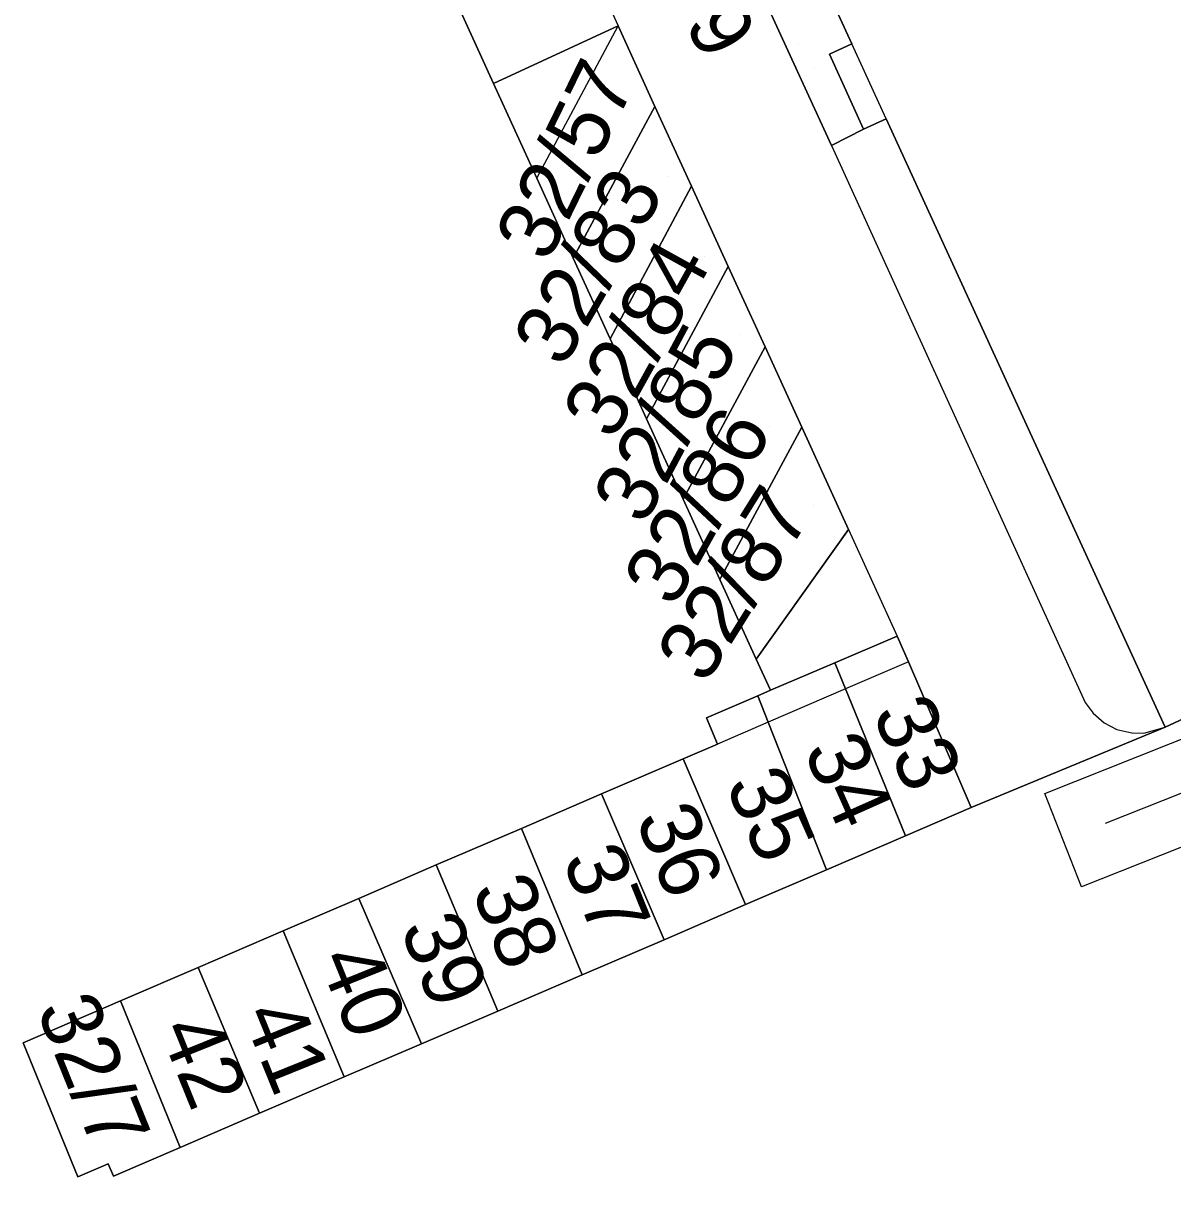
# Model space of a CAD drawing. Extents: x -264070 to -262271, y -1238894 to -1238141.
# Drawn here: x -263489.18 to -263451.43, y -1238782.8 to -1238744.68 of the extents above; entities that cross this region are included whole.
import ezdxf

# ---------------------------------------------------------------- set-up
doc = ezdxf.new("R2010")
doc.units = 0
for name, color, linetype in [('body_kn', 7, 'Continuous'), ('kladpar_druhypozemkov', 7, 'Continuous'), ('kladpar_hranice', 7, 'Continuous'), ('kladpar_parcelnecisla', 7, 'Continuous'), ('kladpar_plochy', 7, 'Continuous'), ('kladpar_sipky', 7, 'Continuous'), ('tarchy_linie', 7, 'Continuous'), ('zappar_hrandruhpozemk', 7, 'Continuous')]:
    doc.layers.add(name, color=color, linetype=linetype)

msp = doc.modelspace()

# ---------------------------------------------------------------- linework, layer by layer
at = {"layer": 'body_kn'}
for p, q in [((-263469.65, -1238744.76), (-263469.65, -1238744.76)), ((-263461.97, -1238745.36), (-263461.97, -1238745.36)), ((-263462.71, -1238745.7), (-263462.71, -1238745.7)), ((-263473.74, -1238746.66), (-263473.74, -1238746.66)), ((-263473.74, -1238746.66), (-263473.74, -1238746.66)), ((-263468.44, -1238747.41), (-263468.44, -1238747.41)), ((-263460.85, -1238747.82), (-263460.85, -1238747.82)), ((-263460.85, -1238747.82), (-263460.85, -1238747.82)), ((-263461.59, -1238748.16), (-263461.59, -1238748.16)), ((-263462.64, -1238748.7), (-263462.64, -1238748.7)), ((-263462.64, -1238748.7), (-263462.64, -1238748.7)), ((-263472.32, -1238749.77), (-263472.32, -1238749.77)), ((-263472.32, -1238749.77), (-263472.32, -1238749.77)), ((-263467.24, -1238750.03), (-263467.24, -1238750.03)), ((-263471.12, -1238752.4), (-263471.12, -1238752.4)), ((-263471.12, -1238752.4), (-263471.12, -1238752.4)), ((-263466.03, -1238752.67), (-263466.03, -1238752.67)), ((-263469.91, -1238755.05), (-263469.91, -1238755.05)), ((-263464.82, -1238755.31), (-263464.82, -1238755.31)), ((-263468.71, -1238757.68), (-263468.71, -1238757.68)), ((-263468.71, -1238757.68), (-263468.71, -1238757.68)), ((-263463.62, -1238757.95), (-263463.62, -1238757.95)), ((-263467.51, -1238760.31), (-263467.51, -1238760.31)), ((-263467.51, -1238760.31), (-263467.51, -1238760.31)), ((-263462.08, -1238761.31), (-263462.08, -1238761.31)), ((-263462.08, -1238761.31), (-263462.08, -1238761.31)), ((-263466.31, -1238762.95), (-263466.31, -1238762.95)), ((-263466.31, -1238762.95), (-263466.31, -1238762.95)), ((-263460.48, -1238764.81), (-263460.48, -1238764.81)), ((-263460.48, -1238764.81), (-263460.48, -1238764.81)), ((-263465.11, -1238765.57), (-263465.11, -1238765.57)), ((-263465.11, -1238765.57), (-263465.11, -1238765.57)), ((-263462.53, -1238765.69), (-263462.53, -1238765.69)), ((-263462.53, -1238765.69), (-263462.53, -1238765.69)), ((-263460.11, -1238765.66), (-263460.11, -1238765.66)), ((-263460.11, -1238765.66), (-263460.11, -1238765.66)), ((-263465.06, -1238766.77), (-263465.06, -1238766.77)), ((-263465.06, -1238766.77), (-263465.06, -1238766.77)), ((-263464.64, -1238766.59), (-263464.64, -1238766.59)), ((-263462.18, -1238766.55), (-263462.18, -1238766.55)), ((-263462.18, -1238766.55), (-263462.18, -1238766.55)), ((-263454.31, -1238766.99), (-263454.31, -1238766.99)), ((-263466.75, -1238767.5), (-263466.75, -1238767.5)), ((-263464.72, -1238767.64), (-263464.72, -1238767.64)), ((-263464.72, -1238767.64), (-263464.72, -1238767.64)), ((-263454.05, -1238767.35), (-263454.05, -1238767.35)), ((-263453.69, -1238767.66), (-263453.69, -1238767.66)), ((-263453.27, -1238767.88), (-263453.27, -1238767.88)), ((-263452.78, -1238767.99), (-263452.78, -1238767.99)), ((-263452.38, -1238768), (-263452.38, -1238768)), ((-263451.69, -1238767.8), (-263451.69, -1238767.8)), ((-263466.38, -1238768.36), (-263466.38, -1238768.36)), ((-263467.51, -1238768.84), (-263467.51, -1238768.84)), ((-263467.51, -1238768.84), (-263467.51, -1238768.84)), ((-263470.19, -1238770), (-263470.19, -1238770)), ((-263455.64, -1238769.98), (-263455.64, -1238769.98)), ((-263458.05, -1238770.44), (-263458.05, -1238770.44)), ((-263453.64, -1238770.96), (-263453.64, -1238770.96)), ((-263472.82, -1238771.13), (-263472.82, -1238771.13)), ((-263472.82, -1238771.13), (-263472.82, -1238771.13)), ((-263460.21, -1238771.37), (-263460.21, -1238771.37)), ((-263475.62, -1238772.33), (-263475.62, -1238772.33)), ((-263475.62, -1238772.33), (-263475.62, -1238772.33)), ((-263462.81, -1238772.49), (-263462.81, -1238772.49)), ((-263454.43, -1238773.05), (-263454.43, -1238773.05)), ((-263478.16, -1238773.43), (-263478.16, -1238773.43)), ((-263478.16, -1238773.43), (-263478.16, -1238773.43)), ((-263465.46, -1238773.63), (-263465.46, -1238773.63)), ((-263480.65, -1238774.5), (-263480.65, -1238774.5)), ((-263480.65, -1238774.5), (-263480.65, -1238774.5)), ((-263468.14, -1238774.79), (-263468.14, -1238774.79)), ((-263468.14, -1238774.79), (-263468.14, -1238774.79)), ((-263483.44, -1238775.7), (-263483.44, -1238775.7)), ((-263470.83, -1238775.94), (-263470.83, -1238775.94)), ((-263485.99, -1238776.8), (-263485.99, -1238776.8)), ((-263485.99, -1238776.8), (-263485.99, -1238776.8)), ((-263473.6, -1238777.13), (-263473.6, -1238777.13)), ((-263489.18, -1238778.17), (-263489.18, -1238778.17)), ((-263476.1, -1238778.21), (-263476.1, -1238778.21)), ((-263478.64, -1238779.29), (-263478.64, -1238779.29)), ((-263481.42, -1238780.48), (-263481.42, -1238780.48)), ((-263481.42, -1238780.48), (-263481.42, -1238780.48)), ((-263484.03, -1238781.61), (-263484.03, -1238781.61)), ((-263486.39, -1238782.15), (-263486.39, -1238782.15)), ((-263487.39, -1238782.58), (-263487.39, -1238782.58)), ((-263486.22, -1238782.55), (-263486.22, -1238782.55))]:
    msp.add_line(p, q, dxfattribs=at)
at = {"layer": 'kladpar_druhypozemkov'}
for p, q in [((-263463.21, -1238746.16), (-263463.21, -1238746.16)), ((-263471.84, -1238748), (-263471.84, -1238748)), ((-263468.02, -1238749.71), (-263468.02, -1238749.71)), ((-263466.8, -1238752.34), (-263466.8, -1238752.34)), ((-263465.62, -1238754.91), (-263465.62, -1238754.91)), ((-263464.68, -1238757.94), (-263464.68, -1238757.94)), ((-263463.23, -1238760.51), (-263463.23, -1238760.51)), ((-263459.55, -1238768.14), (-263459.55, -1238768.14)), ((-263461.79, -1238769.2), (-263461.79, -1238769.2)), ((-263464.21, -1238770.2), (-263464.21, -1238770.2)), ((-263467.16, -1238771.5), (-263467.16, -1238771.5)), ((-263469.64, -1238772.68), (-263469.64, -1238772.68)), ((-263472.64, -1238773.45), (-263472.64, -1238773.45)), ((-263475, -1238774.8), (-263475, -1238774.8)), ((-263477.84, -1238776.28), (-263477.84, -1238776.28)), ((-263480.31, -1238777.28), (-263480.31, -1238777.28)), ((-263482.85, -1238778.52), (-263482.85, -1238778.52)), ((-263486.1, -1238779.41), (-263486.1, -1238779.41))]:
    msp.add_line(p, q, dxfattribs=at)
at = {"layer": 'kladpar_hranice'}
for points in [[(-263450.41, -1238739.95), (-263449.26, -1238742.47), (-263440.11, -1238762.46), (-263439.22, -1238764.47), (-263447.87, -1238768.43), (-263448.76, -1238766.45), (-263451.69, -1238767.8), (-263460.85, -1238747.82), (-263461.59, -1238748.16), (-263462.71, -1238745.7), (-263461.97, -1238745.36), (-263462.8, -1238743.54), (-263471.24, -1238725.12), (-263459.57, -1238719.93), (-263450.41, -1238739.95)], [(-263462.64, -1238748.7), (-263464.62, -1238744.38), (-263462.8, -1238743.54), (-263461.97, -1238745.36), (-263462.71, -1238745.7), (-263461.59, -1238748.16), (-263462.64, -1238748.7)], [(-263474.99, -1238743.92), (-263473.74, -1238746.66), (-263472.32, -1238749.77), (-263471.12, -1238752.4), (-263469.91, -1238755.05), (-263468.71, -1238757.68), (-263467.51, -1238760.31), (-263466.31, -1238762.95), (-263465.11, -1238765.57), (-263464.64, -1238766.59), (-263465.06, -1238766.77), (-263466.75, -1238767.5), (-263466.38, -1238768.36), (-263467.51, -1238768.84), (-263470.19, -1238770), (-263472.82, -1238771.13), (-263475.62, -1238772.33), (-263478.16, -1238773.43), (-263480.65, -1238774.5), (-263483.44, -1238775.7), (-263485.99, -1238776.8), (-263489.18, -1238778.17), (-263487.39, -1238782.58), (-263486.39, -1238782.15), (-263486.22, -1238782.55), (-263484.03, -1238781.61), (-263481.42, -1238780.48), (-263478.64, -1238779.29), (-263476.1, -1238778.21), (-263473.6, -1238777.13), (-263470.83, -1238775.94), (-263468.14, -1238774.79), (-263465.46, -1238773.63), (-263462.81, -1238772.49), (-263460.21, -1238771.37), (-263458.05, -1238770.44), (-263451.69, -1238767.8), (-263448.76, -1238766.45)], [(-263464.62, -1238744.38), (-263462.64, -1238748.7), (-263461.59, -1238748.16), (-263460.85, -1238747.82), (-263451.69, -1238767.8), (-263458.05, -1238770.44), (-263460.11, -1238765.66), (-263460.48, -1238764.81), (-263462.53, -1238765.69), (-263464.64, -1238766.59), (-263465.11, -1238765.57), (-263462.08, -1238761.31), (-263463.62, -1238757.95), (-263464.82, -1238755.31), (-263466.03, -1238752.67), (-263467.24, -1238750.03), (-263468.44, -1238747.41), (-263469.65, -1238744.76), (-263473.74, -1238746.66), (-263474.99, -1238743.92)], [(-263473.74, -1238746.66), (-263469.65, -1238744.76), (-263468.44, -1238747.41), (-263471.12, -1238752.4), (-263472.32, -1238749.77), (-263473.74, -1238746.66)], [(-263471.12, -1238752.4), (-263468.44, -1238747.41), (-263467.24, -1238750.03), (-263469.91, -1238755.05), (-263471.12, -1238752.4)], [(-263468.71, -1238757.68), (-263469.91, -1238755.05), (-263467.24, -1238750.03), (-263466.03, -1238752.67), (-263468.71, -1238757.68)], [(-263467.51, -1238760.31), (-263468.71, -1238757.68), (-263466.03, -1238752.67), (-263464.82, -1238755.31), (-263467.51, -1238760.31)], [(-263466.31, -1238762.95), (-263467.51, -1238760.31), (-263464.82, -1238755.31), (-263463.62, -1238757.95), (-263466.31, -1238762.95)], [(-263465.11, -1238765.57), (-263466.31, -1238762.95), (-263463.62, -1238757.95), (-263462.08, -1238761.31), (-263465.11, -1238765.57)], [(-263460.48, -1238764.81), (-263460.11, -1238765.66), (-263458.05, -1238770.44), (-263460.21, -1238771.37), (-263462.18, -1238766.55), (-263462.53, -1238765.69), (-263460.48, -1238764.81)], [(-263462.53, -1238765.69), (-263462.18, -1238766.55), (-263460.21, -1238771.37), (-263462.81, -1238772.49), (-263464.72, -1238767.64), (-263465.06, -1238766.77), (-263464.64, -1238766.59), (-263462.53, -1238765.69)], [(-263465.06, -1238766.77), (-263464.72, -1238767.64), (-263462.81, -1238772.49), (-263465.46, -1238773.63), (-263467.51, -1238768.84), (-263466.38, -1238768.36), (-263466.75, -1238767.5), (-263465.06, -1238766.77)], [(-263467.51, -1238768.84), (-263465.46, -1238773.63), (-263468.14, -1238774.79), (-263470.19, -1238770), (-263467.51, -1238768.84)], [(-263468.14, -1238774.79), (-263470.83, -1238775.94), (-263472.82, -1238771.13), (-263470.19, -1238770), (-263468.14, -1238774.79)], [(-263472.82, -1238771.13), (-263470.83, -1238775.94), (-263473.6, -1238777.13), (-263475.62, -1238772.33), (-263472.82, -1238771.13)], [(-263475.62, -1238772.33), (-263473.6, -1238777.13), (-263476.1, -1238778.21), (-263478.16, -1238773.43), (-263475.62, -1238772.33)], [(-263478.16, -1238773.43), (-263476.1, -1238778.21), (-263478.64, -1238779.29), (-263480.65, -1238774.5), (-263478.16, -1238773.43)], [(-263480.65, -1238774.5), (-263478.64, -1238779.29), (-263481.42, -1238780.48), (-263483.44, -1238775.7), (-263480.65, -1238774.5)], [(-263481.42, -1238780.48), (-263484.03, -1238781.61), (-263485.99, -1238776.8), (-263483.44, -1238775.7), (-263481.42, -1238780.48)], [(-263485.99, -1238776.8), (-263484.03, -1238781.61), (-263486.22, -1238782.55), (-263486.39, -1238782.15), (-263487.39, -1238782.58), (-263489.18, -1238778.17), (-263485.99, -1238776.8)]]:
    msp.add_lwpolyline(points, dxfattribs=at)
at = {"layer": 'kladpar_plochy'}
for p, q in [((-263473.74, -1238746.66), (-263474.99, -1238743.92)), ((-263474.99, -1238743.92), (-263473.74, -1238746.66)), ((-263464.62, -1238744.38), (-263462.64, -1238748.7)), ((-263469.65, -1238744.76), (-263473.74, -1238746.66)), ((-263468.44, -1238747.41), (-263469.65, -1238744.76)), ((-263473.74, -1238746.66), (-263472.32, -1238749.77)), ((-263467.24, -1238750.03), (-263468.44, -1238747.41)), ((-263461.59, -1238748.16), (-263460.85, -1238747.82)), ((-263460.85, -1238747.82), (-263451.69, -1238767.8)), ((-263462.64, -1238748.7), (-263461.59, -1238748.16)), ((-263472.32, -1238749.77), (-263471.12, -1238752.4)), ((-263466.03, -1238752.67), (-263467.24, -1238750.03)), ((-263471.12, -1238752.4), (-263469.91, -1238755.05)), ((-263464.82, -1238755.31), (-263466.03, -1238752.67)), ((-263469.91, -1238755.05), (-263468.71, -1238757.68)), ((-263463.62, -1238757.95), (-263464.82, -1238755.31)), ((-263468.71, -1238757.68), (-263467.51, -1238760.31)), ((-263462.08, -1238761.31), (-263463.62, -1238757.95)), ((-263467.51, -1238760.31), (-263466.31, -1238762.95)), ((-263465.11, -1238765.57), (-263462.08, -1238761.31)), ((-263466.31, -1238762.95), (-263465.11, -1238765.57)), ((-263460.48, -1238764.81), (-263462.53, -1238765.69)), ((-263460.11, -1238765.66), (-263460.48, -1238764.81)), ((-263464.64, -1238766.59), (-263465.11, -1238765.57)), ((-263465.11, -1238765.57), (-263464.64, -1238766.59)), ((-263462.53, -1238765.69), (-263464.64, -1238766.59)), ((-263458.05, -1238770.44), (-263460.11, -1238765.66)), ((-263451.69, -1238767.8), (-263448.76, -1238766.45)), ((-263465.06, -1238766.77), (-263466.75, -1238767.5)), ((-263464.64, -1238766.59), (-263465.06, -1238766.77)), ((-263466.75, -1238767.5), (-263466.38, -1238768.36)), ((-263451.69, -1238767.8), (-263458.05, -1238770.44)), ((-263458.05, -1238770.44), (-263451.69, -1238767.8)), ((-263466.38, -1238768.36), (-263467.51, -1238768.84)), ((-263467.51, -1238768.84), (-263470.19, -1238770)), ((-263470.19, -1238770), (-263472.82, -1238771.13)), ((-263460.21, -1238771.37), (-263458.05, -1238770.44)), ((-263472.82, -1238771.13), (-263475.62, -1238772.33)), ((-263462.81, -1238772.49), (-263460.21, -1238771.37)), ((-263475.62, -1238772.33), (-263478.16, -1238773.43)), ((-263465.46, -1238773.63), (-263462.81, -1238772.49)), ((-263478.16, -1238773.43), (-263480.65, -1238774.5)), ((-263468.14, -1238774.79), (-263465.46, -1238773.63)), ((-263480.65, -1238774.5), (-263483.44, -1238775.7)), ((-263470.83, -1238775.94), (-263468.14, -1238774.79)), ((-263483.44, -1238775.7), (-263485.99, -1238776.8)), ((-263473.6, -1238777.13), (-263470.83, -1238775.94)), ((-263485.99, -1238776.8), (-263489.18, -1238778.17)), ((-263476.1, -1238778.21), (-263473.6, -1238777.13)), ((-263489.18, -1238778.17), (-263487.39, -1238782.58)), ((-263478.64, -1238779.29), (-263476.1, -1238778.21)), ((-263481.42, -1238780.48), (-263478.64, -1238779.29)), ((-263484.03, -1238781.61), (-263481.42, -1238780.48)), ((-263486.22, -1238782.55), (-263484.03, -1238781.61)), ((-263487.39, -1238782.58), (-263486.39, -1238782.15)), ((-263486.39, -1238782.15), (-263486.22, -1238782.55))]:
    msp.add_line(p, q, dxfattribs=at)
for points in [[(-263450.41, -1238739.95), (-263449.26, -1238742.47), (-263440.11, -1238762.46), (-263439.22, -1238764.47), (-263447.87, -1238768.43), (-263448.76, -1238766.45), (-263451.69, -1238767.8), (-263460.85, -1238747.82), (-263461.59, -1238748.16), (-263462.71, -1238745.7), (-263461.97, -1238745.36), (-263462.8, -1238743.54), (-263471.24, -1238725.12), (-263459.57, -1238719.93)], [(-263462.64, -1238748.7), (-263464.62, -1238744.38), (-263462.8, -1238743.54), (-263461.97, -1238745.36), (-263462.71, -1238745.7), (-263461.59, -1238748.16)], [(-263473.74, -1238746.66), (-263469.65, -1238744.76), (-263468.44, -1238747.41), (-263471.12, -1238752.4), (-263472.32, -1238749.77)], [(-263471.12, -1238752.4), (-263468.44, -1238747.41), (-263467.24, -1238750.03), (-263469.91, -1238755.05)], [(-263468.71, -1238757.68), (-263469.91, -1238755.05), (-263467.24, -1238750.03), (-263466.03, -1238752.67)], [(-263467.51, -1238760.31), (-263468.71, -1238757.68), (-263466.03, -1238752.67), (-263464.82, -1238755.31)], [(-263466.31, -1238762.95), (-263467.51, -1238760.31), (-263464.82, -1238755.31), (-263463.62, -1238757.95)], [(-263465.11, -1238765.57), (-263466.31, -1238762.95), (-263463.62, -1238757.95), (-263462.08, -1238761.31)], [(-263460.48, -1238764.81), (-263460.11, -1238765.66), (-263458.05, -1238770.44), (-263460.21, -1238771.37), (-263462.18, -1238766.55), (-263462.53, -1238765.69)], [(-263462.53, -1238765.69), (-263462.18, -1238766.55), (-263460.21, -1238771.37), (-263462.81, -1238772.49), (-263464.72, -1238767.64), (-263465.06, -1238766.77), (-263464.64, -1238766.59)], [(-263465.06, -1238766.77), (-263464.72, -1238767.64), (-263462.81, -1238772.49), (-263465.46, -1238773.63), (-263467.51, -1238768.84), (-263466.38, -1238768.36), (-263466.75, -1238767.5)], [(-263467.51, -1238768.84), (-263465.46, -1238773.63), (-263468.14, -1238774.79), (-263470.19, -1238770)], [(-263468.14, -1238774.79), (-263470.83, -1238775.94), (-263472.82, -1238771.13), (-263470.19, -1238770)], [(-263472.82, -1238771.13), (-263470.83, -1238775.94), (-263473.6, -1238777.13), (-263475.62, -1238772.33)], [(-263475.62, -1238772.33), (-263473.6, -1238777.13), (-263476.1, -1238778.21), (-263478.16, -1238773.43)], [(-263478.16, -1238773.43), (-263476.1, -1238778.21), (-263478.64, -1238779.29), (-263480.65, -1238774.5)], [(-263480.65, -1238774.5), (-263478.64, -1238779.29), (-263481.42, -1238780.48), (-263483.44, -1238775.7)], [(-263481.42, -1238780.48), (-263484.03, -1238781.61), (-263485.99, -1238776.8), (-263483.44, -1238775.7)], [(-263485.99, -1238776.8), (-263484.03, -1238781.61), (-263486.22, -1238782.55), (-263486.39, -1238782.15), (-263487.39, -1238782.58), (-263489.18, -1238778.17)]]:
    msp.add_lwpolyline(points, close=True, dxfattribs=at)
at = {"layer": 'kladpar_sipky'}
msp.add_line((-263463.71, -1238745.39), (-263463.71, -1238745.39), dxfattribs=at)
at = {"layer": 'tarchy_linie'}
for points in [[(-263380.99, -1238825.62), (-263412.82, -1238755.1), (-263435.69, -1238765.61), (-263454.43, -1238773.05), (-263455.64, -1238769.98), (-263448.46, -1238767.13), (-263447.87, -1238768.43), (-263439.22, -1238764.47), (-263439.6, -1238763.61), (-263436.99, -1238762.57), (-263414.71, -1238752.34), (-263429.12, -1238735.41), (-263441.6, -1238708.78)], [(-263453.64, -1238770.96), (-263436.34, -1238764.09), (-263410.58, -1238752.26)]]:
    msp.add_lwpolyline(points, dxfattribs=at)
at = {"layer": 'zappar_hrandruhpozemk'}
for p, q in [((-263470.9, -1238742.02), (-263469.65, -1238744.76)), ((-263472.32, -1238749.77), (-263469.65, -1238744.76)), ((-263460.85, -1238747.82), (-263461.97, -1238745.36)), ((-263462.64, -1238748.7), (-263454.31, -1238766.99)), ((-263462.08, -1238761.31), (-263460.48, -1238764.81)), ((-263460.11, -1238765.66), (-263462.18, -1238766.55)), ((-263462.18, -1238766.55), (-263464.72, -1238767.64)), ((-263454.31, -1238766.99), (-263454.05, -1238767.35)), ((-263464.72, -1238767.64), (-263466.38, -1238768.36))]:
    msp.add_line(p, q, dxfattribs=at)
msp.add_lwpolyline([(-263454.05, -1238767.35), (-263453.69, -1238767.66), (-263453.27, -1238767.88), (-263452.78, -1238767.99), (-263452.38, -1238768), (-263451.69, -1238767.8)], dxfattribs=at)

# ---------------------------------------------------------------- texts
at = {"layer": 'kladpar_parcelnecisla'}
for s, rotation, p in [('32/59', 300, (-263470.098, -1238740.201)), ('32/57', 64, (-263471.958, -1238752.586)), ('32/83', 60, (-263471.455, -1238756.048)), ('32/84', 61, (-263469.81, -1238758.43)), ('32/85', 62, (-263468.793, -1238761.219)), ('32/86', 61, (-263467.81, -1238763.92)), ('32/87', 58, (-263466.784, -1238766.442)), ('33', 294, (-263461.322, -1238767.35)), ('34', 294, (-263463.58, -1238768.564)), ('35', 294, (-263466.143, -1238769.693)), ('36', 292, (-263469.093, -1238770.81)), ('37', 292, (-263471.495, -1238772.154)), ('38', 292, (-263474.472, -1238773.148)), ('39', 292, (-263476.823, -1238774.41)), ('40', 292, (-263479.506, -1238775.426)), ('32/7', 292, (-263488.76, -1238777.07)), ('41', 292, (-263482.001, -1238777.245)), ('42', 292, (-263484.727, -1238777.735))]:
    msp.add_text(s, height=2, rotation=rotation, dxfattribs=at).set_placement(p)

doc.saveas('drawing.dxf')
